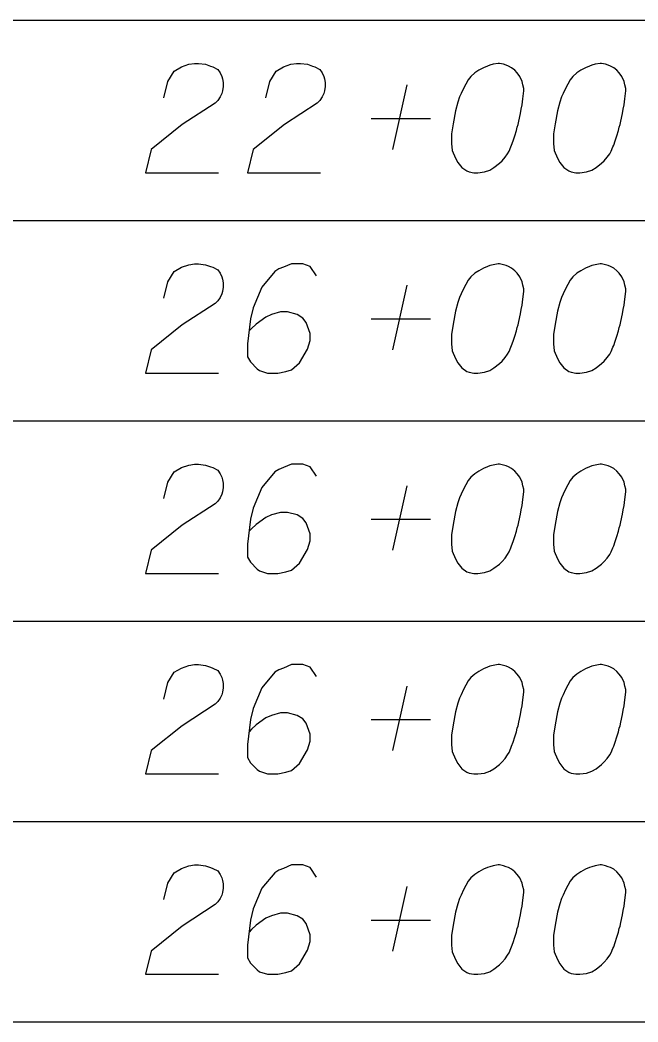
# Model space of a CAD drawing. Extents: x 2074207 to 2076812, y 516372 to 523312.
# Drawn here: x 2076345.61 to 2076372.75, y 517981.68 to 518025.68 of the extents above; entities that cross this region are included whole.
import ezdxf

# ---------------------------------------------------------------- set-up
doc = ezdxf.new("R2010")
doc.units = 0
for name, color, linetype in [('Prop DirtTable_ Soil Test Results - Outline (Major)', 7, 'Continuous'), ('Prop DirtTable_ Soil Test Results - Outline (Minor)', 7, 'Continuous'), ('Prop DirtTable_ Soil Test Results - Tx (Sample Data)', 7, 'Continuous')]:
    doc.layers.add(name, color=color, linetype=linetype)

msp = doc.modelspace()

# ---------------------------------------------------------------- linework, layer by layer
at = {"layer": 'Prop DirtTable_ Soil Test Results - Outline (Major)'}
msp.add_line((2076260.609, 517981.68), (2076811.903, 517981.68), dxfattribs=at)
at = {"layer": 'Prop DirtTable_ Soil Test Results - Outline (Minor)'}
for p, q in [((2076260.609, 518025.68), (2076811.903, 518025.68)), ((2076260.609, 518025.68), (2076811.903, 518025.68)), ((2076260.609, 518016.88), (2076811.903, 518016.88)), ((2076260.609, 518016.88), (2076811.903, 518016.88)), ((2076260.609, 518008.08), (2076811.903, 518008.08)), ((2076260.609, 518008.08), (2076811.903, 518008.08)), ((2076260.609, 517999.28), (2076811.903, 517999.28)), ((2076260.609, 517999.28), (2076811.903, 517999.28)), ((2076260.609, 517990.48), (2076811.903, 517990.48)), ((2076260.609, 517990.48), (2076811.903, 517990.48)), ((2076260.609, 517981.68), (2076811.903, 517981.68))]:
    msp.add_line(p, q, dxfattribs=at)
at = {"layer": 'Prop DirtTable_ Soil Test Results - Tx (Sample Data)'}
for points in [[(2076351.927, 518022.263), (2076352.103, 518022.981), (2076352.386, 518023.435), (2076352.703, 518023.624), (2076353.02, 518023.737), (2076353.267, 518023.775), (2076353.444, 518023.775), (2076353.761, 518023.737), (2076353.973, 518023.662), (2076354.079, 518023.624), (2076354.29, 518023.511), (2076354.396, 518023.359), (2076354.467, 518023.208), (2076354.502, 518023.095), (2076354.537, 518022.944), (2076354.537, 518022.755), (2076354.502, 518022.566), (2076354.467, 518022.452), (2076354.396, 518022.301), (2076354.29, 518022.15), (2076354.185, 518022.037), (2076352.738, 518021.092), (2076351.363, 518019.996), (2076351.116, 518018.975), (2076354.326, 518018.975)], [(2076356.407, 518022.263), (2076356.583, 518022.981), (2076356.866, 518023.435), (2076357.183, 518023.624), (2076357.5, 518023.737), (2076357.747, 518023.775), (2076357.924, 518023.775), (2076358.241, 518023.737), (2076358.453, 518023.662), (2076358.559, 518023.624), (2076358.77, 518023.511), (2076358.876, 518023.359), (2076358.947, 518023.208), (2076358.982, 518023.095), (2076359.017, 518022.944), (2076359.017, 518022.755), (2076358.982, 518022.566), (2076358.947, 518022.452), (2076358.876, 518022.301), (2076358.77, 518022.15), (2076358.665, 518022.037), (2076357.218, 518021.092), (2076355.843, 518019.996), (2076355.596, 518018.975), (2076358.806, 518018.975)], [(2076366.672, 518023.775), (2076366.602, 518023.775), (2076366.39, 518023.737), (2076366.249, 518023.7), (2076366.143, 518023.662), (2076365.967, 518023.586), (2076365.755, 518023.473), (2076365.579, 518023.359), (2076365.402, 518023.208), (2076365.296, 518023.057), (2076365.191, 518022.868), (2076365.085, 518022.679), (2076364.979, 518022.452), (2076364.908, 518022.301), (2076364.838, 518022.074), (2076364.732, 518021.696), (2076364.626, 518021.129), (2076364.556, 518020.676), (2076364.556, 518020.26), (2076364.591, 518019.958), (2076364.732, 518019.618), (2076364.838, 518019.429), (2076365.014, 518019.202), (2076365.226, 518019.051), (2076365.332, 518019.013), (2076365.543, 518018.975), (2076365.72, 518018.975), (2076366.002, 518019.013), (2076366.249, 518019.089), (2076366.425, 518019.202), (2076366.672, 518019.391), (2076366.778, 518019.504), (2076366.919, 518019.655), (2076367.025, 518019.807), (2076367.095, 518019.92), (2076367.166, 518020.109), (2076367.201, 518020.185), (2076367.272, 518020.374), (2076367.342, 518020.6), (2076367.413, 518020.827), (2076367.448, 518020.978), (2076367.483, 518021.092), (2076367.519, 518021.243), (2076367.589, 518021.583), (2076367.625, 518021.772), (2076367.66, 518021.961), (2076367.695, 518022.226), (2076367.73, 518022.566), (2076367.73, 518022.679), (2076367.695, 518022.83), (2076367.66, 518022.981), (2076367.554, 518023.208), (2076367.448, 518023.359), (2076367.342, 518023.473), (2076367.201, 518023.586), (2076367.06, 518023.662), (2076366.954, 518023.7), (2076366.849, 518023.737), (2076366.672, 518023.775)], [(2076371.152, 518023.775), (2076371.082, 518023.775), (2076370.87, 518023.737), (2076370.729, 518023.7), (2076370.623, 518023.662), (2076370.447, 518023.586), (2076370.235, 518023.473), (2076370.059, 518023.359), (2076369.882, 518023.208), (2076369.776, 518023.057), (2076369.671, 518022.868), (2076369.565, 518022.679), (2076369.459, 518022.452), (2076369.388, 518022.301), (2076369.318, 518022.074), (2076369.212, 518021.696), (2076369.106, 518021.129), (2076369.036, 518020.676), (2076369.036, 518020.26), (2076369.071, 518019.958), (2076369.212, 518019.618), (2076369.318, 518019.429), (2076369.494, 518019.202), (2076369.706, 518019.051), (2076369.812, 518019.013), (2076370.023, 518018.975), (2076370.2, 518018.975), (2076370.482, 518019.013), (2076370.729, 518019.089), (2076370.905, 518019.202), (2076371.152, 518019.391), (2076371.258, 518019.504), (2076371.399, 518019.655), (2076371.505, 518019.807), (2076371.575, 518019.92), (2076371.646, 518020.109), (2076371.681, 518020.185), (2076371.752, 518020.374), (2076371.822, 518020.6), (2076371.893, 518020.827), (2076371.928, 518020.978), (2076371.963, 518021.092), (2076371.999, 518021.243), (2076372.069, 518021.583), (2076372.105, 518021.772), (2076372.14, 518021.961), (2076372.175, 518022.226), (2076372.21, 518022.566), (2076372.21, 518022.679), (2076372.175, 518022.83), (2076372.14, 518022.981), (2076372.034, 518023.208), (2076371.928, 518023.359), (2076371.822, 518023.473), (2076371.681, 518023.586), (2076371.54, 518023.662), (2076371.434, 518023.7), (2076371.329, 518023.737), (2076371.152, 518023.775)], [(2076361.98, 518019.996), (2076362.615, 518022.83)], [(2076361.028, 518021.356), (2076363.638, 518021.356)], [(2076351.927, 518013.463), (2076352.103, 518014.181), (2076352.386, 518014.635), (2076352.703, 518014.824), (2076353.02, 518014.937), (2076353.267, 518014.975), (2076353.444, 518014.975), (2076353.761, 518014.937), (2076353.973, 518014.862), (2076354.079, 518014.824), (2076354.29, 518014.711), (2076354.396, 518014.559), (2076354.467, 518014.408), (2076354.502, 518014.295), (2076354.537, 518014.144), (2076354.537, 518013.955), (2076354.502, 518013.766), (2076354.467, 518013.652), (2076354.396, 518013.501), (2076354.29, 518013.35), (2076354.185, 518013.237), (2076352.738, 518012.292), (2076351.363, 518011.196), (2076351.116, 518010.175), (2076354.326, 518010.175)], [(2076358.629, 518014.446), (2076358.347, 518014.862), (2076358.03, 518014.975), (2076357.536, 518014.975), (2076357.183, 518014.824), (2076356.971, 518014.748), (2076356.795, 518014.635), (2076356.231, 518013.955), (2076355.843, 518013.048), (2076355.737, 518012.556), (2076355.596, 518011.46), (2076355.596, 518010.893), (2076355.737, 518010.666), (2076356.019, 518010.364), (2076356.125, 518010.289), (2076356.478, 518010.175), (2076356.936, 518010.175), (2076357.289, 518010.251), (2076357.536, 518010.326), (2076357.889, 518010.629), (2076358.241, 518011.233), (2076358.347, 518011.611), (2076358.347, 518011.914), (2076358.171, 518012.405), (2076358.03, 518012.594), (2076357.783, 518012.745), (2076357.359, 518012.859), (2076357.042, 518012.859), (2076356.654, 518012.745), (2076356.407, 518012.632), (2076355.984, 518012.329), (2076355.772, 518012.141), (2076355.666, 518012.027)], [(2076366.672, 518014.975), (2076366.602, 518014.975), (2076366.39, 518014.937), (2076366.249, 518014.9), (2076366.143, 518014.862), (2076365.967, 518014.786), (2076365.755, 518014.673), (2076365.579, 518014.559), (2076365.402, 518014.408), (2076365.296, 518014.257), (2076365.191, 518014.068), (2076365.085, 518013.879), (2076364.979, 518013.652), (2076364.908, 518013.501), (2076364.838, 518013.274), (2076364.732, 518012.896), (2076364.626, 518012.329), (2076364.556, 518011.876), (2076364.556, 518011.46), (2076364.591, 518011.158), (2076364.732, 518010.818), (2076364.838, 518010.629), (2076365.014, 518010.402), (2076365.226, 518010.251), (2076365.332, 518010.213), (2076365.543, 518010.175), (2076365.72, 518010.175), (2076366.002, 518010.213), (2076366.249, 518010.289), (2076366.425, 518010.402), (2076366.672, 518010.591), (2076366.778, 518010.704), (2076366.919, 518010.855), (2076367.025, 518011.007), (2076367.095, 518011.12), (2076367.166, 518011.309), (2076367.201, 518011.385), (2076367.272, 518011.574), (2076367.342, 518011.8), (2076367.413, 518012.027), (2076367.448, 518012.178), (2076367.483, 518012.292), (2076367.519, 518012.443), (2076367.589, 518012.783), (2076367.625, 518012.972), (2076367.66, 518013.161), (2076367.695, 518013.426), (2076367.73, 518013.766), (2076367.73, 518013.879), (2076367.695, 518014.03), (2076367.66, 518014.181), (2076367.554, 518014.408), (2076367.448, 518014.559), (2076367.342, 518014.673), (2076367.201, 518014.786), (2076367.06, 518014.862), (2076366.954, 518014.9), (2076366.849, 518014.937), (2076366.672, 518014.975)], [(2076371.152, 518014.975), (2076371.082, 518014.975), (2076370.87, 518014.937), (2076370.729, 518014.9), (2076370.623, 518014.862), (2076370.447, 518014.786), (2076370.235, 518014.673), (2076370.059, 518014.559), (2076369.882, 518014.408), (2076369.776, 518014.257), (2076369.671, 518014.068), (2076369.565, 518013.879), (2076369.459, 518013.652), (2076369.388, 518013.501), (2076369.318, 518013.274), (2076369.212, 518012.896), (2076369.106, 518012.329), (2076369.036, 518011.876), (2076369.036, 518011.46), (2076369.071, 518011.158), (2076369.212, 518010.818), (2076369.318, 518010.629), (2076369.494, 518010.402), (2076369.706, 518010.251), (2076369.812, 518010.213), (2076370.023, 518010.175), (2076370.2, 518010.175), (2076370.482, 518010.213), (2076370.729, 518010.289), (2076370.905, 518010.402), (2076371.152, 518010.591), (2076371.258, 518010.704), (2076371.399, 518010.855), (2076371.505, 518011.007), (2076371.575, 518011.12), (2076371.646, 518011.309), (2076371.681, 518011.385), (2076371.752, 518011.574), (2076371.822, 518011.8), (2076371.893, 518012.027), (2076371.928, 518012.178), (2076371.963, 518012.292), (2076371.999, 518012.443), (2076372.069, 518012.783), (2076372.105, 518012.972), (2076372.14, 518013.161), (2076372.175, 518013.426), (2076372.21, 518013.766), (2076372.21, 518013.879), (2076372.175, 518014.03), (2076372.14, 518014.181), (2076372.034, 518014.408), (2076371.928, 518014.559), (2076371.822, 518014.673), (2076371.681, 518014.786), (2076371.54, 518014.862), (2076371.434, 518014.9), (2076371.329, 518014.937), (2076371.152, 518014.975)], [(2076361.98, 518011.196), (2076362.615, 518014.03)], [(2076361.028, 518012.556), (2076363.638, 518012.556)], [(2076351.927, 518004.663), (2076352.103, 518005.381), (2076352.386, 518005.835), (2076352.703, 518006.024), (2076353.02, 518006.137), (2076353.267, 518006.175), (2076353.444, 518006.175), (2076353.761, 518006.137), (2076353.973, 518006.062), (2076354.079, 518006.024), (2076354.29, 518005.911), (2076354.396, 518005.759), (2076354.467, 518005.608), (2076354.502, 518005.495), (2076354.537, 518005.344), (2076354.537, 518005.155), (2076354.502, 518004.966), (2076354.467, 518004.852), (2076354.396, 518004.701), (2076354.29, 518004.55), (2076354.185, 518004.437), (2076352.738, 518003.492), (2076351.363, 518002.396), (2076351.116, 518001.375), (2076354.326, 518001.375)], [(2076358.629, 518005.646), (2076358.347, 518006.062), (2076358.03, 518006.175), (2076357.536, 518006.175), (2076357.183, 518006.024), (2076356.971, 518005.948), (2076356.795, 518005.835), (2076356.231, 518005.155), (2076355.843, 518004.248), (2076355.737, 518003.756), (2076355.596, 518002.66), (2076355.596, 518002.093), (2076355.737, 518001.866), (2076356.019, 518001.564), (2076356.125, 518001.489), (2076356.478, 518001.375), (2076356.936, 518001.375), (2076357.289, 518001.451), (2076357.536, 518001.526), (2076357.889, 518001.829), (2076358.241, 518002.433), (2076358.347, 518002.811), (2076358.347, 518003.114), (2076358.171, 518003.605), (2076358.03, 518003.794), (2076357.783, 518003.945), (2076357.359, 518004.059), (2076357.042, 518004.059), (2076356.654, 518003.945), (2076356.407, 518003.832), (2076355.984, 518003.529), (2076355.772, 518003.341), (2076355.666, 518003.227)], [(2076366.672, 518006.175), (2076366.602, 518006.175), (2076366.39, 518006.137), (2076366.249, 518006.1), (2076366.143, 518006.062), (2076365.967, 518005.986), (2076365.755, 518005.873), (2076365.579, 518005.759), (2076365.402, 518005.608), (2076365.296, 518005.457), (2076365.191, 518005.268), (2076365.085, 518005.079), (2076364.979, 518004.852), (2076364.908, 518004.701), (2076364.838, 518004.474), (2076364.732, 518004.096), (2076364.626, 518003.529), (2076364.556, 518003.076), (2076364.556, 518002.66), (2076364.591, 518002.358), (2076364.732, 518002.018), (2076364.838, 518001.829), (2076365.014, 518001.602), (2076365.226, 518001.451), (2076365.332, 518001.413), (2076365.543, 518001.375), (2076365.72, 518001.375), (2076366.002, 518001.413), (2076366.249, 518001.489), (2076366.425, 518001.602), (2076366.672, 518001.791), (2076366.778, 518001.904), (2076366.919, 518002.055), (2076367.025, 518002.207), (2076367.095, 518002.32), (2076367.166, 518002.509), (2076367.201, 518002.585), (2076367.272, 518002.774), (2076367.342, 518003), (2076367.413, 518003.227), (2076367.448, 518003.378), (2076367.483, 518003.492), (2076367.519, 518003.643), (2076367.589, 518003.983), (2076367.625, 518004.172), (2076367.66, 518004.361), (2076367.695, 518004.626), (2076367.73, 518004.966), (2076367.73, 518005.079), (2076367.695, 518005.23), (2076367.66, 518005.381), (2076367.554, 518005.608), (2076367.448, 518005.759), (2076367.342, 518005.873), (2076367.201, 518005.986), (2076367.06, 518006.062), (2076366.954, 518006.1), (2076366.849, 518006.137), (2076366.672, 518006.175)], [(2076371.152, 518006.175), (2076371.082, 518006.175), (2076370.87, 518006.137), (2076370.729, 518006.1), (2076370.623, 518006.062), (2076370.447, 518005.986), (2076370.235, 518005.873), (2076370.059, 518005.759), (2076369.882, 518005.608), (2076369.776, 518005.457), (2076369.671, 518005.268), (2076369.565, 518005.079), (2076369.459, 518004.852), (2076369.388, 518004.701), (2076369.318, 518004.474), (2076369.212, 518004.096), (2076369.106, 518003.529), (2076369.036, 518003.076), (2076369.036, 518002.66), (2076369.071, 518002.358), (2076369.212, 518002.018), (2076369.318, 518001.829), (2076369.494, 518001.602), (2076369.706, 518001.451), (2076369.812, 518001.413), (2076370.023, 518001.375), (2076370.2, 518001.375), (2076370.482, 518001.413), (2076370.729, 518001.489), (2076370.905, 518001.602), (2076371.152, 518001.791), (2076371.258, 518001.904), (2076371.399, 518002.055), (2076371.505, 518002.207), (2076371.575, 518002.32), (2076371.646, 518002.509), (2076371.681, 518002.585), (2076371.752, 518002.774), (2076371.822, 518003), (2076371.893, 518003.227), (2076371.928, 518003.378), (2076371.963, 518003.492), (2076371.999, 518003.643), (2076372.069, 518003.983), (2076372.105, 518004.172), (2076372.14, 518004.361), (2076372.175, 518004.626), (2076372.21, 518004.966), (2076372.21, 518005.079), (2076372.175, 518005.23), (2076372.14, 518005.381), (2076372.034, 518005.608), (2076371.928, 518005.759), (2076371.822, 518005.873), (2076371.681, 518005.986), (2076371.54, 518006.062), (2076371.434, 518006.1), (2076371.329, 518006.137), (2076371.152, 518006.175)], [(2076361.98, 518002.396), (2076362.615, 518005.23)], [(2076361.028, 518003.756), (2076363.638, 518003.756)], [(2076351.927, 517995.863), (2076352.103, 517996.581), (2076352.386, 517997.035), (2076352.703, 517997.224), (2076353.02, 517997.337), (2076353.267, 517997.375), (2076353.444, 517997.375), (2076353.761, 517997.337), (2076353.973, 517997.262), (2076354.079, 517997.224), (2076354.29, 517997.111), (2076354.396, 517996.959), (2076354.467, 517996.808), (2076354.502, 517996.695), (2076354.537, 517996.544), (2076354.537, 517996.355), (2076354.502, 517996.166), (2076354.467, 517996.052), (2076354.396, 517995.901), (2076354.29, 517995.75), (2076354.185, 517995.637), (2076352.738, 517994.692), (2076351.363, 517993.596), (2076351.116, 517992.575), (2076354.326, 517992.575)], [(2076358.629, 517996.846), (2076358.347, 517997.262), (2076358.03, 517997.375), (2076357.536, 517997.375), (2076357.183, 517997.224), (2076356.971, 517997.148), (2076356.795, 517997.035), (2076356.231, 517996.355), (2076355.843, 517995.448), (2076355.737, 517994.956), (2076355.596, 517993.86), (2076355.596, 517993.293), (2076355.737, 517993.066), (2076356.019, 517992.764), (2076356.125, 517992.689), (2076356.478, 517992.575), (2076356.936, 517992.575), (2076357.289, 517992.651), (2076357.536, 517992.726), (2076357.889, 517993.029), (2076358.241, 517993.633), (2076358.347, 517994.011), (2076358.347, 517994.314), (2076358.171, 517994.805), (2076358.03, 517994.994), (2076357.783, 517995.145), (2076357.359, 517995.259), (2076357.042, 517995.259), (2076356.654, 517995.145), (2076356.407, 517995.032), (2076355.984, 517994.729), (2076355.772, 517994.541), (2076355.666, 517994.427)], [(2076366.672, 517997.375), (2076366.602, 517997.375), (2076366.39, 517997.337), (2076366.249, 517997.3), (2076366.143, 517997.262), (2076365.967, 517997.186), (2076365.755, 517997.073), (2076365.579, 517996.959), (2076365.402, 517996.808), (2076365.296, 517996.657), (2076365.191, 517996.468), (2076365.085, 517996.279), (2076364.979, 517996.052), (2076364.908, 517995.901), (2076364.838, 517995.674), (2076364.732, 517995.296), (2076364.626, 517994.729), (2076364.556, 517994.276), (2076364.556, 517993.86), (2076364.591, 517993.558), (2076364.732, 517993.218), (2076364.838, 517993.029), (2076365.014, 517992.802), (2076365.226, 517992.651), (2076365.332, 517992.613), (2076365.543, 517992.575), (2076365.72, 517992.575), (2076366.002, 517992.613), (2076366.249, 517992.689), (2076366.425, 517992.802), (2076366.672, 517992.991), (2076366.778, 517993.104), (2076366.919, 517993.255), (2076367.025, 517993.407), (2076367.095, 517993.52), (2076367.166, 517993.709), (2076367.201, 517993.785), (2076367.272, 517993.974), (2076367.342, 517994.2), (2076367.413, 517994.427), (2076367.448, 517994.578), (2076367.483, 517994.692), (2076367.519, 517994.843), (2076367.589, 517995.183), (2076367.625, 517995.372), (2076367.66, 517995.561), (2076367.695, 517995.826), (2076367.73, 517996.166), (2076367.73, 517996.279), (2076367.695, 517996.43), (2076367.66, 517996.581), (2076367.554, 517996.808), (2076367.448, 517996.959), (2076367.342, 517997.073), (2076367.201, 517997.186), (2076367.06, 517997.262), (2076366.954, 517997.3), (2076366.849, 517997.337), (2076366.672, 517997.375)], [(2076371.152, 517997.375), (2076371.082, 517997.375), (2076370.87, 517997.337), (2076370.729, 517997.3), (2076370.623, 517997.262), (2076370.447, 517997.186), (2076370.235, 517997.073), (2076370.059, 517996.959), (2076369.882, 517996.808), (2076369.776, 517996.657), (2076369.671, 517996.468), (2076369.565, 517996.279), (2076369.459, 517996.052), (2076369.388, 517995.901), (2076369.318, 517995.674), (2076369.212, 517995.296), (2076369.106, 517994.729), (2076369.036, 517994.276), (2076369.036, 517993.86), (2076369.071, 517993.558), (2076369.212, 517993.218), (2076369.318, 517993.029), (2076369.494, 517992.802), (2076369.706, 517992.651), (2076369.812, 517992.613), (2076370.023, 517992.575), (2076370.2, 517992.575), (2076370.482, 517992.613), (2076370.729, 517992.689), (2076370.905, 517992.802), (2076371.152, 517992.991), (2076371.258, 517993.104), (2076371.399, 517993.255), (2076371.505, 517993.407), (2076371.575, 517993.52), (2076371.646, 517993.709), (2076371.681, 517993.785), (2076371.752, 517993.974), (2076371.822, 517994.2), (2076371.893, 517994.427), (2076371.928, 517994.578), (2076371.963, 517994.692), (2076371.999, 517994.843), (2076372.069, 517995.183), (2076372.105, 517995.372), (2076372.14, 517995.561), (2076372.175, 517995.826), (2076372.21, 517996.166), (2076372.21, 517996.279), (2076372.175, 517996.43), (2076372.14, 517996.581), (2076372.034, 517996.808), (2076371.928, 517996.959), (2076371.822, 517997.073), (2076371.681, 517997.186), (2076371.54, 517997.262), (2076371.434, 517997.3), (2076371.329, 517997.337), (2076371.152, 517997.375)], [(2076361.98, 517993.596), (2076362.615, 517996.43)], [(2076361.028, 517994.956), (2076363.638, 517994.956)], [(2076351.927, 517987.063), (2076352.103, 517987.781), (2076352.386, 517988.235), (2076352.703, 517988.424), (2076353.02, 517988.537), (2076353.267, 517988.575), (2076353.444, 517988.575), (2076353.761, 517988.537), (2076353.973, 517988.462), (2076354.079, 517988.424), (2076354.29, 517988.311), (2076354.396, 517988.159), (2076354.467, 517988.008), (2076354.502, 517987.895), (2076354.537, 517987.744), (2076354.537, 517987.555), (2076354.502, 517987.366), (2076354.467, 517987.252), (2076354.396, 517987.101), (2076354.29, 517986.95), (2076354.185, 517986.837), (2076352.738, 517985.892), (2076351.363, 517984.796), (2076351.116, 517983.775), (2076354.326, 517983.775)], [(2076358.629, 517988.046), (2076358.347, 517988.462), (2076358.03, 517988.575), (2076357.536, 517988.575), (2076357.183, 517988.424), (2076356.971, 517988.348), (2076356.795, 517988.235), (2076356.231, 517987.555), (2076355.843, 517986.648), (2076355.737, 517986.156), (2076355.596, 517985.06), (2076355.596, 517984.493), (2076355.737, 517984.266), (2076356.019, 517983.964), (2076356.125, 517983.889), (2076356.478, 517983.775), (2076356.936, 517983.775), (2076357.289, 517983.851), (2076357.536, 517983.926), (2076357.889, 517984.229), (2076358.241, 517984.833), (2076358.347, 517985.211), (2076358.347, 517985.514), (2076358.171, 517986.005), (2076358.03, 517986.194), (2076357.783, 517986.345), (2076357.359, 517986.459), (2076357.042, 517986.459), (2076356.654, 517986.345), (2076356.407, 517986.232), (2076355.984, 517985.929), (2076355.772, 517985.741), (2076355.666, 517985.627)], [(2076366.672, 517988.575), (2076366.602, 517988.575), (2076366.39, 517988.537), (2076366.249, 517988.5), (2076366.143, 517988.462), (2076365.967, 517988.386), (2076365.755, 517988.273), (2076365.579, 517988.159), (2076365.402, 517988.008), (2076365.296, 517987.857), (2076365.191, 517987.668), (2076365.085, 517987.479), (2076364.979, 517987.252), (2076364.908, 517987.101), (2076364.838, 517986.874), (2076364.732, 517986.496), (2076364.626, 517985.929), (2076364.556, 517985.476), (2076364.556, 517985.06), (2076364.591, 517984.758), (2076364.732, 517984.418), (2076364.838, 517984.229), (2076365.014, 517984.002), (2076365.226, 517983.851), (2076365.332, 517983.813), (2076365.543, 517983.775), (2076365.72, 517983.775), (2076366.002, 517983.813), (2076366.249, 517983.889), (2076366.425, 517984.002), (2076366.672, 517984.191), (2076366.778, 517984.304), (2076366.919, 517984.455), (2076367.025, 517984.607), (2076367.095, 517984.72), (2076367.166, 517984.909), (2076367.201, 517984.985), (2076367.272, 517985.174), (2076367.342, 517985.4), (2076367.413, 517985.627), (2076367.448, 517985.778), (2076367.483, 517985.892), (2076367.519, 517986.043), (2076367.589, 517986.383), (2076367.625, 517986.572), (2076367.66, 517986.761), (2076367.695, 517987.026), (2076367.73, 517987.366), (2076367.73, 517987.479), (2076367.695, 517987.63), (2076367.66, 517987.781), (2076367.554, 517988.008), (2076367.448, 517988.159), (2076367.342, 517988.273), (2076367.201, 517988.386), (2076367.06, 517988.462), (2076366.954, 517988.5), (2076366.849, 517988.537), (2076366.672, 517988.575)], [(2076371.152, 517988.575), (2076371.082, 517988.575), (2076370.87, 517988.537), (2076370.729, 517988.5), (2076370.623, 517988.462), (2076370.447, 517988.386), (2076370.235, 517988.273), (2076370.059, 517988.159), (2076369.882, 517988.008), (2076369.776, 517987.857), (2076369.671, 517987.668), (2076369.565, 517987.479), (2076369.459, 517987.252), (2076369.388, 517987.101), (2076369.318, 517986.874), (2076369.212, 517986.496), (2076369.106, 517985.929), (2076369.036, 517985.476), (2076369.036, 517985.06), (2076369.071, 517984.758), (2076369.212, 517984.418), (2076369.318, 517984.229), (2076369.494, 517984.002), (2076369.706, 517983.851), (2076369.812, 517983.813), (2076370.023, 517983.775), (2076370.2, 517983.775), (2076370.482, 517983.813), (2076370.729, 517983.889), (2076370.905, 517984.002), (2076371.152, 517984.191), (2076371.258, 517984.304), (2076371.399, 517984.455), (2076371.505, 517984.607), (2076371.575, 517984.72), (2076371.646, 517984.909), (2076371.681, 517984.985), (2076371.752, 517985.174), (2076371.822, 517985.4), (2076371.893, 517985.627), (2076371.928, 517985.778), (2076371.963, 517985.892), (2076371.999, 517986.043), (2076372.069, 517986.383), (2076372.105, 517986.572), (2076372.14, 517986.761), (2076372.175, 517987.026), (2076372.21, 517987.366), (2076372.21, 517987.479), (2076372.175, 517987.63), (2076372.14, 517987.781), (2076372.034, 517988.008), (2076371.928, 517988.159), (2076371.822, 517988.273), (2076371.681, 517988.386), (2076371.54, 517988.462), (2076371.434, 517988.5), (2076371.329, 517988.537), (2076371.152, 517988.575)], [(2076361.98, 517984.796), (2076362.615, 517987.63)], [(2076361.028, 517986.156), (2076363.638, 517986.156)]]:
    msp.add_lwpolyline(points, dxfattribs=at)

doc.saveas('drawing.dxf')
